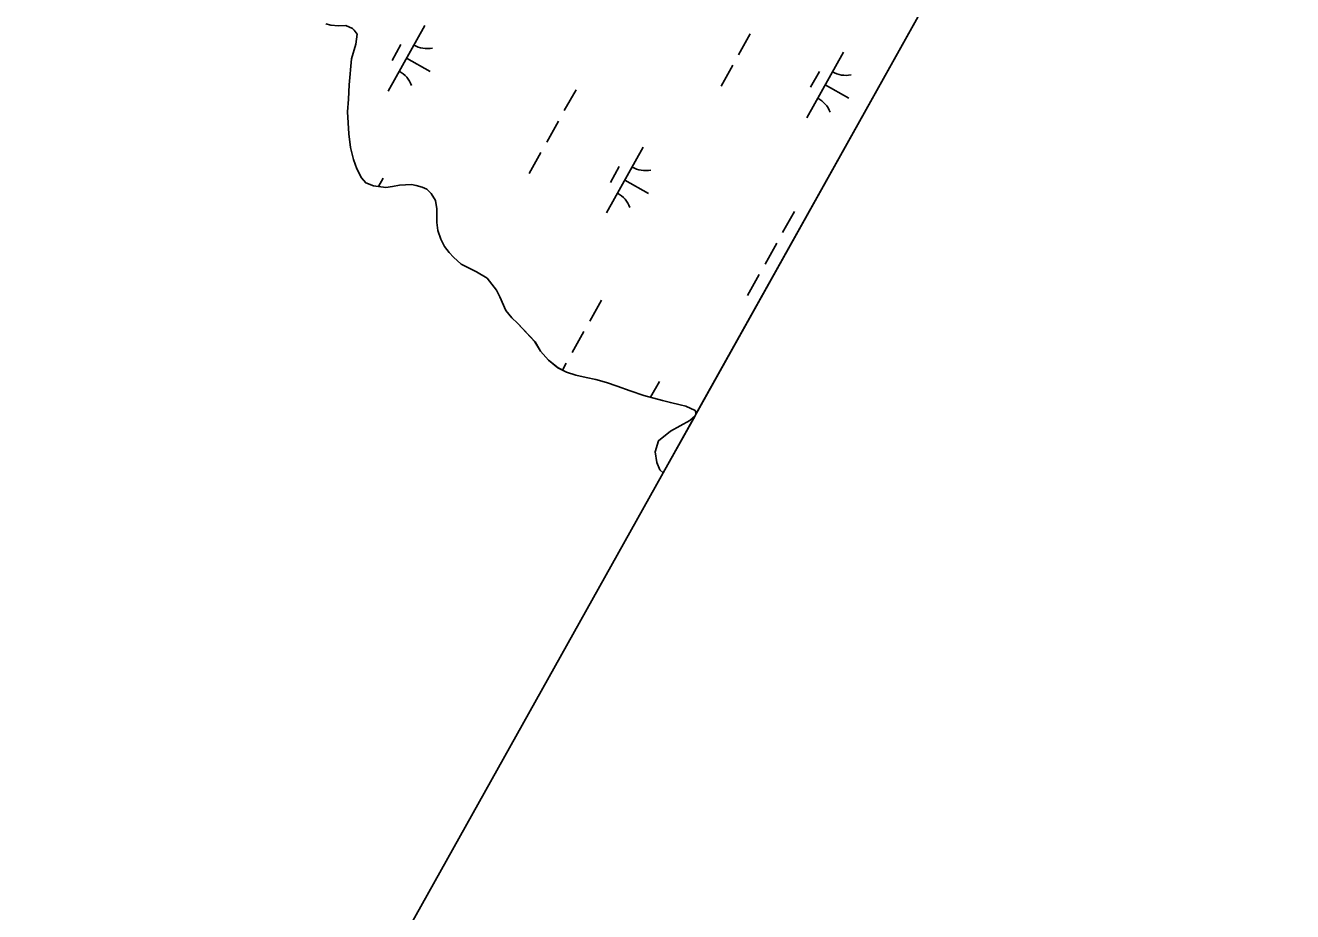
# Model space of a CAD drawing. Extents: x 3923531 to 3943530, y 207391 to 229799.
# Drawn here: x 3939288 to 3940131, y 218671 to 219261 of the extents above; entities that cross this region are included whole.
import ezdxf

# ---------------------------------------------------------------- set-up
doc = ezdxf.new("R2010")
doc.units = 0
for name, color, linetype in [('V-GRID-FRAM', 7, 'Continuous'), ('V-TOPO-SHOR', 7, 'Continuous'), ('V-WETL-SWMP', 7, 'Continuous')]:
    doc.layers.add(name, color=color, linetype=linetype)

msp = doc.modelspace()

# ---------------------------------------------------------------- linework, layer by layer
at = {"layer": 'V-GRID-FRAM'}
msp.add_lwpolyline([(3941569.42, 222286.79), (3934196.47, 209089.08), (3926890.07, 213186.24), (3934009.8, 226348.12), (3941569.42, 222286.79)], dxfattribs=at)
at = {"layer": 'V-TOPO-SHOR'}
for points in [[(3939488.22, 219261.76), (3939491.58, 219260.67), (3939496.68, 219260.39), (3939501.37, 219260.51), (3939505.92, 219258.66), (3939506.93, 219257.51), (3939508.95, 219254.82), (3939508.13, 219248.14), (3939505.23, 219238.47), (3939503.69, 219221), (3939503.33, 219211.59), (3939502.56, 219203.15), (3939503.5, 219188.49), (3939504.5, 219179.3), (3939506.65, 219171.33), (3939508.75, 219165.3), (3939511.84, 219159.11), (3939514.66, 219155.85), (3939519.8, 219153.82), (3939528.05, 219152.84), (3939532.54, 219153.54), (3939537.22, 219154.24), (3939545.04, 219154.82), (3939548.19, 219154.11), (3939552.14, 219153.03), (3939555.3, 219151.73), (3939558.31, 219148.87), (3939561.17, 219144.04), (3939562.08, 219138.58), (3939561.91, 219129.57), (3939562.62, 219124.1), (3939564.72, 219118.47), (3939566.99, 219113.63), (3939570.22, 219109.59), (3939573.04, 219106.53), (3939578.24, 219101.75), (3939588.35, 219096.71), (3939595.51, 219092.38), (3939601.77, 219084.5), (3939603.83, 219080.04), (3939607.97, 219070.94), (3939611.81, 219066.13), (3939615.62, 219062.5), (3939627.28, 219050.05), (3939630.95, 219043.87), (3939636.19, 219037.93), (3939642.57, 219032.79), (3939648.13, 219029.99), (3939654.44, 219027.99), (3939661.33, 219026.39), (3939667.64, 219024.98), (3939674.73, 219022.99), (3939681.84, 219020.61), (3939690.54, 219017.49), (3939699.62, 219014.38), (3939712.04, 219011.16), (3939717.36, 219009.72), (3939723.86, 219008.11), (3939727.6, 219007.22), (3939733.74, 219004.43), (3939733.94, 219004.24), (3939734.33, 219001.94)], [(3939733.8, 219000.99), (3939730.18, 218997.88), (3939717.43, 218990.72), (3939709.35, 218984.26), (3939707.18, 218976.96), (3939708.33, 218969.94), (3939710.41, 218964.89), (3939712.55, 218962.96)]]:
    msp.add_lwpolyline(points, dxfattribs=at)
at = {"layer": 'V-WETL-SWMP'}
for p, q in [((3940052.58, 219571.61), (3939734.33, 219001.94)), ((3939496.68, 219260.4), (3939491.58, 219260.67)), ((3939501.37, 219260.51), (3939496.68, 219260.4)), ((3939505.92, 219258.66), (3939501.37, 219260.51)), ((3939506.93, 219257.51), (3939505.92, 219258.66)), ((3939554.04, 219260.63), (3939529.65, 219216.98)), ((3939508.95, 219254.82), (3939506.93, 219257.51)), ((3939508.13, 219248.14), (3939508.95, 219254.82)), ((3939770.49, 219255.01), (3939762.69, 219241.04)), ((3939505.23, 219238.47), (3939508.13, 219248.14)), ((3939538.04, 219247.81), (3939532.18, 219237.33)), ((3939832.45, 219242.82), (3939808.07, 219199.17)), ((3939503.69, 219221), (3939505.23, 219238.47)), ((3939541.85, 219238.81), (3939557.56, 219230.03)), ((3939758.79, 219234.06), (3939750.99, 219220.09)), ((3939816.45, 219230), (3939810.6, 219219.52)), ((3939503.33, 219211.59), (3939503.69, 219221)), ((3939654.57, 219217.87), (3939646.77, 219203.91)), ((3939820.26, 219221), (3939835.97, 219212.22)), ((3939502.56, 219203.15), (3939503.33, 219211.59)), ((3939503.5, 219188.48), (3939502.56, 219203.15)), ((3939642.87, 219196.92), (3939635.07, 219182.95)), ((3939504.5, 219179.3), (3939503.5, 219188.48)), ((3939506.65, 219171.33), (3939504.5, 219179.3)), ((3939631.16, 219175.97), (3939623.36, 219162)), ((3939699.25, 219179.51), (3939674.87, 219135.86)), ((3939508.75, 219165.3), (3939506.65, 219171.33)), ((3939683.25, 219166.68), (3939677.4, 219156.21)), ((3939511.84, 219159.11), (3939508.75, 219165.3)), ((3939514.66, 219155.85), (3939511.84, 219159.11)), ((3939526.3, 219158.95), (3939523.2, 219153.42)), ((3939687.06, 219157.68), (3939702.77, 219148.9)), ((3939519.8, 219153.82), (3939514.66, 219155.85)), ((3939528.05, 219152.84), (3939519.8, 219153.82)), ((3939532.54, 219153.54), (3939528.05, 219152.84)), ((3939537.22, 219154.24), (3939532.54, 219153.54)), ((3939545.04, 219154.82), (3939537.22, 219154.24)), ((3939548.19, 219154.11), (3939545.04, 219154.82)), ((3939552.14, 219153.03), (3939548.19, 219154.11)), ((3939555.3, 219151.73), (3939552.14, 219153.03)), ((3939558.31, 219148.87), (3939555.3, 219151.73)), ((3939561.17, 219144.04), (3939558.31, 219148.87)), ((3939562.08, 219138.58), (3939561.17, 219144.04)), ((3939561.91, 219129.57), (3939562.08, 219138.58)), ((3939799.79, 219136.75), (3939791.98, 219122.78)), ((3939562.62, 219124.1), (3939561.91, 219129.57)), ((3939564.72, 219118.47), (3939562.62, 219124.1)), ((3939566.99, 219113.63), (3939564.72, 219118.47)), ((3939788.08, 219115.8), (3939780.28, 219101.83)), ((3939570.22, 219109.59), (3939566.99, 219113.63)), ((3939573.04, 219106.53), (3939570.22, 219109.59)), ((3939578.24, 219101.76), (3939573.04, 219106.53)), ((3939588.35, 219096.71), (3939578.24, 219101.76)), ((3939595.51, 219092.38), (3939588.35, 219096.71)), ((3939601.77, 219084.5), (3939595.51, 219092.38)), ((3939776.38, 219094.85), (3939768.57, 219080.88)), ((3939603.83, 219080.04), (3939601.77, 219084.5)), ((3939607.97, 219070.94), (3939603.83, 219080.04)), ((3939671.51, 219077.83), (3939663.71, 219063.86)), ((3939611.81, 219066.13), (3939607.97, 219070.94)), ((3939615.62, 219062.5), (3939611.81, 219066.13)), ((3939627.27, 219050.05), (3939615.62, 219062.5)), ((3939659.81, 219056.88), (3939652, 219042.91)), ((3939630.95, 219043.87), (3939627.27, 219050.05)), ((3939636.18, 219037.93), (3939630.95, 219043.87)), ((3939642.58, 219032.79), (3939636.18, 219037.93)), ((3939648.13, 219029.99), (3939642.58, 219032.79)), ((3939648.1, 219035.92), (3939645.52, 219031.31)), ((3939654.44, 219027.99), (3939648.13, 219029.99)), ((3939661.33, 219026.39), (3939654.44, 219027.99)), ((3939667.64, 219024.97), (3939661.33, 219026.39)), ((3939674.73, 219022.99), (3939667.64, 219024.97)), ((3939681.84, 219020.62), (3939674.73, 219022.99)), ((3939710.06, 219023.74), (3939704.17, 219013.2)), ((3939690.54, 219017.49), (3939681.84, 219020.62)), ((3939699.62, 219014.38), (3939690.54, 219017.49)), ((3939712.04, 219011.16), (3939699.62, 219014.38)), ((3939717.36, 219009.72), (3939712.04, 219011.16)), ((3939723.86, 219008.11), (3939717.36, 219009.72)), ((3939727.6, 219007.22), (3939723.86, 219008.11)), ((3939733.74, 219004.43), (3939727.6, 219007.22)), ((3939733.8, 219000.99), (3939712.55, 218962.96)), ((3939717.42, 218990.72), (3939730.18, 218997.88)), ((3939730.18, 218997.88), (3939733.8, 219000.99)), ((3939733.94, 219004.24), (3939733.74, 219004.43)), ((3939734.33, 219001.94), (3939733.94, 219004.24)), ((3939709.35, 218984.26), (3939717.42, 218990.72)), ((3939707.18, 218976.96), (3939709.35, 218984.26)), ((3939708.33, 218969.94), (3939707.18, 218976.96)), ((3939710.41, 218964.9), (3939708.33, 218969.94)), ((3939712.55, 218962.96), (3939710.41, 218964.9))]:
    msp.add_line(p, q, dxfattribs=at)
for centre, start, end in [((3939555.52, 219262.8), 240.03808, 281.58174), ((3939528.58, 219214.58), 20.03808, 61.58174), ((3939833.94, 219244.99), 240.03808, 281.58174), ((3939807, 219196.77), 20.03808, 61.58174), ((3939700.74, 219181.68), 240.03808, 281.58174), ((3939673.8, 219133.45), 20.03808, 61.58174)]:
    msp.add_arc(centre, 17.62, start, end, dxfattribs=at)

doc.saveas('drawing.dxf')
